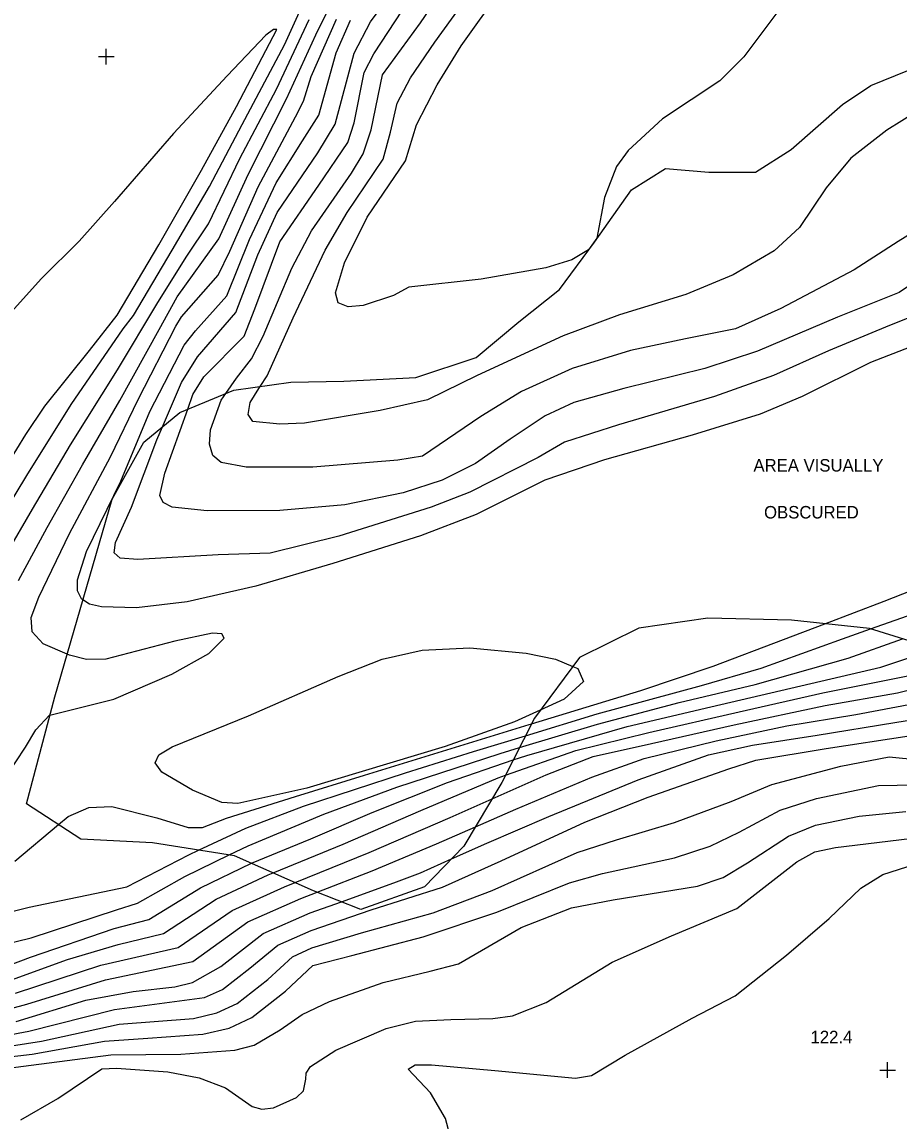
# Model space of a CAD drawing. Extents: x 1475150 to 2003689, y 770235 to 1112803.
# Drawn here: x 2002136.4 to 2002276.8, y 770841.8 to 771017.7 of the extents above; entities that cross this region are included whole.
import ezdxf

# ---------------------------------------------------------------- set-up
doc = ezdxf.new("R2010")
doc.units = 0
for name, color, linetype in [('RD_DTM_Major1', 7, 'Continuous'), ('RD_DTM_Major2', 7, 'Continuous'), ('RD_DTM_Minor1', 7, 'Continuous'), ('RD_DTM_Minor2', 7, 'Continuous'), ('RD_DTM_Obscure', 7, 'Continuous'), ('RD_DTM_Spot_Elev', 7, 'Continuous'), ('RD_TX_Misc1', 7, 'Continuous')]:
    doc.layers.add(name, color=color, linetype=linetype)

msp = doc.modelspace()

# ---------------------------------------------------------------- linework, layer by layer
at = {"layer": 'RD_DTM_Major1'}
for points in [[(2002158.93, 770952.97), (2002161.96, 770960.03), (2002164.53, 770964.16), (2002170.64, 770971.26), (2002174.19, 770980.5), (2002177.29, 770987.25), (2002183.77, 770996.78), (2002186.54, 771001.38), (2002189.58, 771012.75), (2002192.22, 771017.78), (2002197.56, 771025.02), (2002199.73, 771028.81), (2002203.02, 771035.11), (2002207.68, 771044.17), (2002210.25, 771051.55), (2002212.3, 771057.18), (2002217.91, 771067.91), (2002224.06, 771078.47), (2002228.26, 771086.51), (2002232.7, 771098), (2002235.49, 771104.66), (2002237.44, 771107.03), (2002242.29, 771111.13), (2002242.45, 771111.37)], [(2002130.63, 770934.4), (2002137.21, 770945.15), (2002144.27, 770956.52), (2002152.64, 770968.64), (2002154.28, 770970.79), (2002160.44, 770981.24), (2002166.45, 770991.39), (2002171.65, 771001.36), (2002178.44, 771014.07), (2002183.53, 771025.31)], [(2002217.01, 770903.49), (2002228.52, 770907), (2002245.21, 770911.54), (2002254.74, 770914.3), (2002267.76, 770919.01), (2002272.27, 770920.61)], [(2002209, 770888.92), (2002215.48, 770891.74), (2002227.63, 770896.87), (2002236.05, 770899.88), (2002247.56, 770902.67), (2002258.89, 770905.08), (2002269.89, 770906.91), (2002282.07, 770909.19), (2002285.98, 770909.86)], [(2002130.09, 770849.75), (2002137.91, 770850.78), (2002150.62, 770852.45), (2002161.85, 770852.57), (2002170.48, 770853.16), (2002173.59, 770854), (2002177.77, 770856.42), (2002181.29, 770858.89), (2002185.63, 770860.99), (2002194.26, 770864), (2002201.77, 770865.85), (2002206.3, 770867.02), (2002216.35, 770872.81), (2002224.37, 770875.98), (2002231.06, 770877.24), (2002244.55, 770879.45), (2002248.68, 770880.83), (2002252.57, 770883.16), (2002259.14, 770887.44), (2002263.47, 770889.2), (2002270.47, 770890.61), (2002277.94, 770891.38)], [(2002031.57, 770833.39), (2002036.29, 770835.57), (2002046.62, 770838.85), (2002055.83, 770841.77), (2002062.32, 770844.71), (2002070.38, 770849.89), (2002075.28, 770852.8), (2002077.26, 770853.49), (2002088.46, 770856.14), (2002094.49, 770857.99), (2002101.73, 770862.24), (2002113.79, 770867.1), (2002122.86, 770871.88), (2002126.96, 770873.43), (2002137.57, 770876.06), (2002153.2, 770879.35), (2002163.12, 770884.46), (2002164.69, 770885.2)], [(2002047.58, 770829.29), (2002057.94, 770832.56), (2002065.07, 770835.06), (2002076.94, 770840.53), (2002084.99, 770842.87), (2002096.84, 770845.09), (2002100.48, 770845.91), (2002108.22, 770850.69), (2002118.55, 770855.17), (2002124.92, 770857.23), (2002137.21, 770860.57), (2002149.77, 770864.44), (2002163.78, 770867.39), (2002172.56, 770873.71), (2002181.06, 770877.45), (2002183.7, 770878.47)]]:
    msp.add_lwpolyline(points, dxfattribs=at)
at = {"layer": 'RD_DTM_Major2'}
for points in [[(2002318.77, 770996.46), (2002310.01, 770988.75), (2002301.93, 770983.18), (2002291.91, 770976.55), (2002285.87, 770973.4), (2002275.32, 770969.18), (2002265.56, 770965.12), (2002256.73, 770961.14), (2002247.28, 770957.81), (2002231.92, 770953.28), (2002223.29, 770950.47), (2002219.04, 770948.05), (2002208.12, 770942.51), (2002201.93, 770940.08), (2002187.12, 770935.43), (2002176.16, 770932.72), (2002167.85, 770932.45), (2002154.96, 770931.72), (2002152.11, 770931.91), (2002151.16, 770932.79), (2002151.38, 770934.46), (2002153.93, 770940.11), (2002158.02, 770950.85), (2002158.93, 770952.97)], [(2002272.27, 770920.61), (2002278.16, 770922.71), (2002288.41, 770924.62), (2002297.3, 770926.52), (2002305.07, 770929.14), (2002312.04, 770932.72), (2002321.93, 770939.31), (2002326.93, 770942.26), (2002330.56, 770943.52)], [(2002164.69, 770885.2), (2002172.23, 770888.74), (2002181.47, 770892.25), (2002197.8, 770897.57), (2002208.7, 770900.96), (2002217.01, 770903.49)], [(2002183.7, 770878.47), (2002192.48, 770881.88), (2002202.76, 770886.21), (2002209, 770888.92)]]:
    msp.add_lwpolyline(points, dxfattribs=at)
at = {"layer": 'RD_DTM_Minor1'}
for points in [[(2002169.06, 770958.31), (2002170.74, 770960.73), (2002173.16, 770963.83), (2002175.01, 770967.48), (2002179.6, 770978.34), (2002182.78, 770984.32), (2002189.18, 770993.57), (2002191.06, 770996.64), (2002192.31, 771000.49), (2002194.14, 771009.28), (2002200.21, 771017.62), (2002205.37, 771025.22)], [(2002162.95, 770955.78), (2002163.79, 770958.12), (2002165.51, 770960.93), (2002171.97, 770967.48), (2002173.71, 770971.84), (2002177.68, 770982.57), (2002183.93, 770991.62), (2002188.59, 770998.48), (2002189.59, 771001.58), (2002191.22, 771009.65), (2002192.72, 771012.64), (2002199.59, 771023.09)], [(2002174.53, 770959.42), (2002175.69, 770961.12), (2002179.84, 770970.38), (2002184.98, 770981.2), (2002188.48, 770987.28), (2002194.25, 770995.8), (2002195.41, 771000.12), (2002196.48, 771004.75), (2002198.63, 771008.8), (2002202.53, 771014.51), (2002208.97, 771023.49)], [(2002258.04, 771020.3), (2002252, 771012.18), (2002248.15, 771008.34), (2002238.96, 771002.26), (2002233.47, 770997.17), (2002231.62, 770994.6), (2002229.67, 770989.67), (2002228.44, 770983.12), (2002227.09, 770981.28), (2002224.45, 770979.69), (2002220.26, 770978.38), (2002209.94, 770976.61), (2002198.33, 770975.32), (2002195.89, 770973.97), (2002191.03, 770972.39), (2002188.66, 770972.18), (2002187.05, 770972.77), (2002186.61, 770974.39), (2002188.03, 770979.18), (2002191.7, 770986.51), (2002197.82, 770995.52), (2002199.56, 771001.28), (2002202.91, 771007.71), (2002206.71, 771013.94), (2002213.01, 771022.79)], [(2002135.88, 770928.33), (2002140.45, 770936.82), (2002146.12, 770946.88), (2002152.1, 770957.19), (2002158.37, 770968.55), (2002161.26, 770973.73), (2002167.94, 770983.04), (2002172.62, 770993.31), (2002178.77, 771005.47), (2002183.44, 771015.67), (2002186.33, 771021.54)], [(2002133.86, 770932.51), (2002138.12, 770939.75), (2002144.17, 770950.09), (2002151.69, 770962.05), (2002158.17, 770972.85), (2002162.79, 770980.26), (2002166.3, 770985.46), (2002171.31, 770995.88), (2002177.14, 771007.01), (2002182.4, 771018.13)], [(2002143.64, 770916.58), (2002139.83, 770918.23), (2002138.07, 770920.14), (2002137.88, 770922.41), (2002139.11, 770925.71), (2002144.03, 770935.87), (2002150.6, 770948.15), (2002155.02, 770957.34), (2002161.05, 770969.07), (2002161.98, 770970.58), (2002167.83, 770977.2), (2002169.7, 770981.07), (2002174.21, 770991.37), (2002180.2, 771002.55), (2002181.49, 771005.08), (2002182.71, 771009), (2002186.77, 771018.22)], [(2002146.16, 770925.26), (2002145.94, 770925.4), (2002145.3, 770926.68), (2002145.31, 770928.46), (2002146.73, 770932.99), (2002152.23, 770944.26), (2002156.9, 770955.41), (2002162.39, 770966.04), (2002164.18, 770968.32), (2002169.2, 770973.89), (2002172.86, 770982.94), (2002177.1, 770991.98), (2002181.33, 770998.74), (2002183.93, 771002.85), (2002186.72, 771012.79), (2002188.99, 771018.05)], [(2002129.77, 770939.99), (2002137.01, 770951.72), (2002140.1, 770956.27), (2002147.24, 770965.17), (2002151.65, 770970.81), (2002158.32, 770982.06), (2002165.16, 770994.03), (2002170.75, 771004.2), (2002177.23, 771016.57), (2002176.71, 771016.56), (2002175.46, 771015.66), (2002169.29, 771009.11), (2002160.69, 770999.88), (2002151.25, 770989.01), (2002145.56, 770982.65), (2002139.54, 770976.67), (2002131.75, 770968.1)], [(2002217.98, 770905.41), (2002235.47, 770910.76), (2002247.08, 770914.65), (2002258.32, 770918.91), (2002264.94, 770921.43)], [(2002216.06, 770901.6), (2002228.56, 770905.37), (2002241.64, 770908.84), (2002253.79, 770911.71), (2002268.7, 770915.91), (2002277.4, 770919.01)], [(2002215.06, 770899.63), (2002217.22, 770900.37), (2002233.3, 770904.99), (2002246.71, 770908.15), (2002257.9, 770910.77), (2002273.9, 770914.49), (2002281.46, 770917)], [(2002213.83, 770897.19), (2002225.07, 770901.17), (2002236.79, 770904.03), (2002251.22, 770907.31), (2002264.65, 770910.39), (2002278.24, 770913.12), (2002283.13, 770914.51)], [(2002224.62, 770914.61), (2002225.39, 770914.29), (2002226.33, 770912.2), (2002223.22, 770909.35), (2002219.4, 770907.61)], [(2002211.68, 770893.4), (2002220.35, 770897.23), (2002227.86, 770900.16), (2002237.2, 770902.27), (2002250.44, 770905.23), (2002264.98, 770908.34), (2002276.56, 770910.39), (2002284.57, 770912.34)], [(2002133.91, 770896.96), (2002136.98, 770901.69), (2002138.65, 770904.48), (2002140.83, 770906.78), (2002140.88, 770906.79)], [(2002205.17, 770883.79), (2002210.83, 770886.31), (2002220.74, 770890.56), (2002235.09, 770896.45), (2002246.35, 770900.45), (2002253.39, 770901.99), (2002263.74, 770903.61), (2002276.14, 770905.65), (2002286.15, 770907.25), (2002287.32, 770907.18)], [(2002124.7, 770853.83), (2002137.5, 770856.21), (2002151.24, 770859.69), (2002165.66, 770861.59), (2002168.5, 770862.9), (2002172.91, 770866.3), (2002177.36, 770869.98), (2002182.69, 770872.34), (2002192.34, 770875.63), (2002203.75, 770879.26), (2002213.11, 770883.51), (2002226.5, 770889.66), (2002236.69, 770893.69), (2002249.58, 770898.23), (2002253.9, 770899.6), (2002265.18, 770901.48), (2002278.45, 770903.5), (2002284.36, 770903.46), (2002289.65, 770902.54)], [(2002126.07, 770852.56), (2002139.52, 770854.63), (2002151.98, 770857.32), (2002163.87, 770858.27), (2002167.62, 770859.16), (2002170.86, 770860.66), (2002175.75, 770864.47), (2002179.72, 770868.1), (2002182.83, 770869.54), (2002190.79, 770871.97), (2002202.22, 770875.15), (2002211.67, 770878.76), (2002225.29, 770884.82), (2002231.58, 770886.83), (2002240.87, 770889.6), (2002249.95, 770893.01), (2002256.44, 770895.71), (2002267.53, 770898.65), (2002275.25, 770900.13), (2002284.41, 770899.23), (2002289.83, 770898.07), (2002291.95, 770897.27)], [(2002127.43, 770851.29), (2002138.04, 770852.54), (2002149.62, 770854.63), (2002156.56, 770855.09), (2002165.37, 770855.74), (2002169.58, 770856.73), (2002173.22, 770858.41), (2002178.59, 770862.63), (2002182.97, 770866.74), (2002189.23, 770868.31), (2002200.67, 770871.3), (2002212.42, 770875.25), (2002224.09, 770879.95), (2002229.33, 770881.47), (2002240.9, 770883.95), (2002246.57, 770885.83), (2002251.26, 770888.09), (2002257.79, 770891.57), (2002263.61, 770893.46), (2002273.55, 770895.52), (2002279.51, 770895.64), (2002284.52, 770895.05), (2002289.87, 770893.67), (2002293.52, 770892.23)], [(2002135.27, 770883.41), (2002142.25, 770889.29)], [(2002136.25, 770842.03), (2002142.15, 770845.43), (2002149.2, 770850.21), (2002151.54, 770850.31), (2002159.78, 770849.69), (2002164.76, 770848.74), (2002168.99, 770847.13), (2002173.28, 770844.15), (2002174.83, 770843.76), (2002176.7, 770843.97), (2002180.37, 770845.62), (2002181.5, 770846.66), (2002181.84, 770848.53), (2002181.91, 770849.48), (2002182.6, 770850.56), (2002186.66, 770853.16), (2002194.7, 770856.63), (2002199.4, 770857.81), (2002205.1, 770858.1), (2002211.78, 770858.23), (2002214.97, 770858.68), (2002220.34, 770860.79), (2002230.9, 770867.27), (2002240.42, 770871.49), (2002250.85, 770875.85), (2002260.49, 770883.31), (2002263.33, 770884.93), (2002266.68, 770885.61), (2002278.55, 770887.04)], [(2002124.98, 770867.99), (2002137.88, 770871.18), (2002151.57, 770875.62), (2002154.93, 770876.72), (2002162.48, 770880.99), (2002169.61, 770884.43)], [(2002128.28, 770864.49), (2002137.8, 770868.09), (2002151.15, 770872.65), (2002156.7, 770874.11), (2002165, 770879.17), (2002173.16, 770883.09), (2002173.17, 770883.09)], [(2002129.42, 770862.52), (2002143.69, 770867.7), (2002151.84, 770870.11), (2002159.06, 770871.87), (2002167.52, 770877.35), (2002175.83, 770881.22), (2002176.64, 770881.56)], [(2002205.12, 770838.82), (2002204.23, 770842.23), (2002201.8, 770846.36), (2002198.22, 770850.13), (2002199.38, 770850.81), (2002201.99, 770850.83), (2002212.14, 770849.95), (2002225.04, 770848.72), (2002227.6, 770849.11), (2002233, 770852.41), (2002243.72, 770858.32), (2002250.61, 770861.87), (2002258.8, 770868.39), (2002265.62, 770874.28), (2002270.73, 770879.09), (2002274.24, 770881.29), (2002278.07, 770882.51), (2002282.41, 770883.05), (2002284.88, 770882.52), (2002293.56, 770878.93), (2002302.1, 770875.2)], [(2002135.4, 770862.32), (2002149.03, 770866.81), (2002161.42, 770869.63), (2002170.04, 770875.53), (2002178.47, 770879.35), (2002180.13, 770880.02)], [(2002135.48, 770857.79), (2002146.66, 770861.16), (2002154.2, 770862.6), (2002160.87, 770863.34), (2002163.7, 770864.02), (2002168.24, 770866.59), (2002175.01, 770871.86), (2002182.55, 770875.14), (2002187.55, 770876.93)]]:
    msp.add_lwpolyline(points, dxfattribs=at)
at = {"layer": 'RD_DTM_Minor2'}
for points in [[(2002297.38, 771015.78), (2002296.13, 771014.85), (2002286.89, 771007.9), (2002274.87, 771000.44), (2002269.11, 770995.95), (2002265.16, 770991.19), (2002260.89, 770984.88), (2002256.85, 770981.1), (2002250.27, 770977.29), (2002242.72, 770974.12), (2002232.05, 770970.89), (2002223.05, 770967.53), (2002209.28, 770961.14), (2002201.32, 770957.29), (2002193.78, 770955.56), (2002181.65, 770953.54), (2002177.69, 770953.39), (2002173.35, 770953.78), (2002172.61, 770954.95), (2002172.95, 770956.82), (2002174.31, 770959.11), (2002174.53, 770959.42)], [(2002264.94, 770921.43), (2002274.47, 770925.05), (2002284.9, 770929.15), (2002301.7, 770936.39), (2002318.69, 770943.9), (2002333.11, 770950.66), (2002344.36, 770955.65), (2002357.04, 770961.39), (2002372.25, 770968.64), (2002380.01, 770972.1), (2002392.42, 770977.4), (2002409.34, 770984.57), (2002423.73, 770990.58), (2002438.45, 770996.4), (2002445.46, 770999.39), (2002452.79, 771002.68), (2002462.87, 771008.25), (2002470.06, 771012.31)], [(2002317.66, 771007.73), (2002315.33, 771006.23), (2002305.82, 771000.46), (2002291.71, 770991.91), (2002276.67, 770982.61), (2002269.63, 770978.06), (2002257.9, 770971.87), (2002250.66, 770968.66), (2002242.64, 770967.06), (2002233.82, 770965.15), (2002224.52, 770962.28), (2002216.37, 770958.6), (2002209.86, 770954.61), (2002200.54, 770948.25), (2002196.6, 770947.63), (2002183, 770946.52), (2002172.33, 770946.48), (2002168.28, 770947.23), (2002166.96, 770948.36), (2002166.44, 770950.19), (2002166.6, 770952.48), (2002168.29, 770957.22), (2002169.06, 770958.31)], [(2002318.28, 771001.91), (2002318.09, 771001.77), (2002309.9, 770996.01), (2002298.17, 770988.67), (2002286.36, 770980.84), (2002276.83, 770974.43), (2002266.95, 770970.51), (2002254.15, 770965.05), (2002245.75, 770962.27), (2002232.77, 770959.1), (2002224.76, 770956.83), (2002220.16, 770954.73), (2002214.59, 770951), (2002209.03, 770947.07), (2002203.7, 770944.43), (2002197.42, 770942.39), (2002188.13, 770940.46), (2002177.72, 770939.54), (2002166.05, 770939.48), (2002160.46, 770940.07), (2002159.02, 770940.82), (2002158.5, 770941.95), (2002159.27, 770945.53), (2002162.95, 770955.78)], [(2002319.36, 770991.29), (2002312.39, 770984.67), (2002304.05, 770978.28), (2002300.37, 770975.05), (2002295.31, 770972.26), (2002285.16, 770968.24), (2002272.25, 770963.24), (2002261.33, 770957.8), (2002254.58, 770954.96), (2002243.71, 770951.64), (2002229.67, 770947.67), (2002220.13, 770944.4), (2002209.13, 770938.9), (2002200.24, 770935.5), (2002186.19, 770931.1), (2002173.86, 770927.47), (2002162.86, 770924.92), (2002154.76, 770923.98), (2002149.16, 770924.12), (2002147.24, 770924.58), (2002146.16, 770925.26)], [(2002140.88, 770906.79), (2002151.12, 770909.35), (2002160.39, 770913.39), (2002166.32, 770916.68), (2002168.81, 770919.15), (2002168.43, 770919.8), (2002166.9, 770919.92), (2002160.9, 770918.63), (2002149.86, 770915.79), (2002146.74, 770915.69), (2002144.02, 770916.41), (2002143.64, 770916.58)], [(2002219.4, 770907.61), (2002215.25, 770905.73), (2002204.15, 770901.79), (2002182.01, 770895.11), (2002170.96, 770892.65), (2002168.42, 770892.82), (2002163.7, 770894.78), (2002158.78, 770897.7), (2002157.74, 770899.16), (2002158.35, 770900.46), (2002160.45, 770901.71), (2002172.67, 770906.68), (2002187.01, 770913.01), (2002194.1, 770915.78), (2002200.49, 770917.22), (2002208.11, 770917.59), (2002217.13, 770916.74), (2002221.84, 770915.77), (2002224.62, 770914.61)], [(2002142.25, 770889.29), (2002143.81, 770890.6), (2002147.13, 770892.02), (2002150.78, 770892.2), (2002158.01, 770890.36), (2002163.03, 770888.8), (2002165.3, 770888.83), (2002169.17, 770890.34), (2002180.22, 770893.8), (2002191.24, 770897.2), (2002204.43, 770901.25), (2002217.59, 770905.29), (2002217.98, 770905.41)], [(2002169.61, 770884.43), (2002172.64, 770885.89), (2002184.72, 770890.93), (2002196.44, 770895.29), (2002212.96, 770900.66), (2002216.06, 770901.6)], [(2002173.17, 770883.09), (2002182.64, 770887.02), (2002192.49, 770891.22), (2002204.55, 770896.03), (2002215.06, 770899.63)], [(2002176.64, 770881.56), (2002187.85, 770886.16), (2002200.27, 770891.52), (2002212.66, 770896.77), (2002213.83, 770897.19)], [(2002180.13, 770880.02), (2002191.98, 770884.83), (2002204.98, 770890.44), (2002211.68, 770893.4)], [(2002187.55, 770876.93), (2002195.97, 770879.94), (2002200.22, 770881.58), (2002205.17, 770883.79)]]:
    msp.add_lwpolyline(points, dxfattribs=at)
at = {"layer": 'RD_DTM_Obscure'}
msp.add_lwpolyline([(2002280.84, 770917.94), (2002272.11, 770920.66), (2002259.63, 770922), (2002246.2, 770922.33), (2002235.17, 770920.71), (2002225.67, 770916.02), (2002218.45, 770906.34), (2002213.24, 770896.01), (2002207.16, 770885.85), (2002200.86, 770879.34), (2002190.64, 770875.68), (2002183.1, 770878.71), (2002170.44, 770884.29), (2002157.32, 770886.37), (2002145.86, 770886.94), (2002137.15, 770892.61), (2002141.65, 770909.72), (2002150.83, 770941.35), (2002155.94, 770950.49), (2002161.7, 770955.26), (2002170.33, 770958.84), (2002179.46, 770960.11), (2002187.92, 770960.26), (2002199.47, 770960.86), (2002209.15, 770964.06), (2002215.97, 770969.74), (2002222.46, 770974.95), (2002228.05, 770982.49), (2002233.99, 770990.89), (2002239.46, 770994.31), (2002246.4, 770993.69), (2002253.87, 770993.71), (2002259.55, 770997.32), (2002267.77, 771004.56), (2002272.32, 771007.56), (2002282.47, 771011.71)], dxfattribs=at)
at = {"layer": 'RD_DTM_Spot_Elev'}
for p, q in [((2002149.9, 771010.95), (2002149.9, 771013.45)), ((2002148.65, 771012.2), (2002151.15, 771012.2)), ((2002273.75, 770850), (2002276.25, 770850)), ((2002275, 770848.75), (2002275, 770851.25))]:
    msp.add_line(p, q, dxfattribs=at)

# ---------------------------------------------------------------- texts
msp.add_text('122.4', height=2, dxfattribs=at).set_placement((2002262.66, 770854.29))
at = {"layer": 'RD_TX_Misc1'}
for s, p in [('AREA VISUALLY', (2002253.52, 770945.79)), ('OBSCURED', (2002255.22, 770938.28))]:
    msp.add_text(s, height=2, dxfattribs=at).set_placement(p)

doc.saveas('drawing.dxf')
